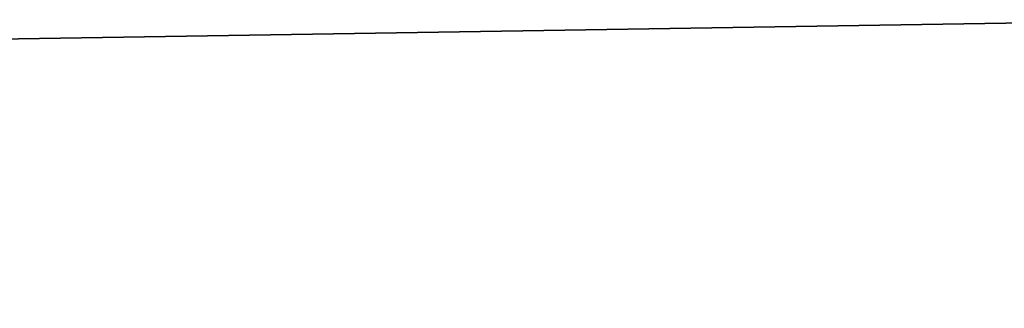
# Model space of a CAD drawing. Header units: millimetres. Extents: x -522 to 188, y -54 to 63.
# Tile 499 of 656: x -3.940922 to -3.939287, y -36.799521 to -36.799042. Entities that reach past the tile are written whole.
import ezdxf

# ---------------------------------------------------------------- set-up
doc = ezdxf.new("R2010")
doc.units = ezdxf.units.MM
doc.header["$LTSCALE"] = 65.185185
for name, color, linetype in [('1', 7, 'CONTINUOUS'), ('2', 7, 'CONTINUOUS'), ('8', 7, 'CONTINUOUS'), ('9', 7, 'CONTINUOUS')]:
    doc.layers.add(name, color=color, linetype=linetype)

msp = doc.modelspace()

# ---------------------------------------------------------------- linework, layer by layer
at = {"layer": '1', "color": 7, "linetype": 'CONTINUOUS'}
for points in [[(-4.178775, -36.8, -12.3100676), (-3.3646476, 23, -12.5570357), (-3.3647088, -36.8, -12.5570172), (-4.178775, -36.8, -12.3100676)], [(-4.178713, 23, -12.3100917), (-3.3646476, 23, -12.5570357), (-4.178775, -36.8, -12.3100676), (-4.178713, 23, -12.3100917)]]:
    msp.add_3dface(points, dxfattribs=at)
at = {"layer": '2', "color": 7, "linetype": 'CONTINUOUS'}
for points in [[(-3.3647088, -36.8, 12.5570172), (-4.178713, 23, 12.3100917), (-4.178775, -36.8, 12.3100676), (-3.3647088, -36.8, 12.5570172)], [(-3.3646476, 23, 12.5570357), (-4.178713, 23, 12.3100917), (-3.3647088, -36.8, 12.5570172), (-3.3646476, 23, 12.5570357)]]:
    msp.add_3dface(points, dxfattribs=at)
at = {"layer": '8', "color": 3, "linetype": 'CONTINUOUS'}
for points in [[(-3.5424354, -36.7927089, -10.4356782), (-3.998883, -36.8, -10.1399671), (-4.2173768, -36.7927089, -10.1816483), (-3.5424354, -36.7927089, -10.4356782)], [(-3.6503799, -36.8, -10.2705676), (-3.998883, -36.8, -10.1399671), (-3.5424354, -36.7927089, -10.4356782), (-3.6503799, -36.8, -10.2705676)]]:
    msp.add_3dface(points, dxfattribs=at)
at = {"layer": '9', "color": 3, "linetype": 'CONTINUOUS'}
for points in [[(-3.9988822, -36.8, 10.1399675), (-3.650379, -36.8, 10.2705679), (-4.2173768, -36.7927089, 10.1816483), (-3.9988822, -36.8, 10.1399675)], [(-4.2173768, -36.7927089, 10.1816483), (-3.650379, -36.8, 10.2705679), (-3.5424354, -36.7927089, 10.4356782), (-4.2173768, -36.7927089, 10.1816483)]]:
    msp.add_3dface(points, dxfattribs=at)

doc.saveas('drawing.dxf')
